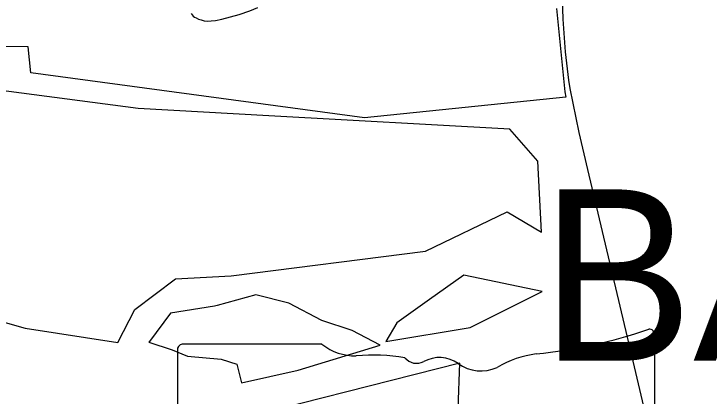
# Model space of a CAD drawing. Extents: x 0 to 34, y 0 to 22.
# Drawn here: x 6.596 to 6.7881, y 16.5531 to 16.6587 of the extents above; entities that cross this region are included whole.
import ezdxf

# ---------------------------------------------------------------- set-up
doc = ezdxf.new("R2010")
doc.units = 0
for name, color, linetype in [('GM_X_City_Street', 7, 'Continuous'), ('GM_X_Corporation', 7, 'Continuous'), ('GM_X_Corporation_Text', 7, 'Continuous'), ('GM_X_County_Road', 7, 'Continuous'), ('GM_X_Minor_River', 7, 'Continuous'), ('GM_X_State_Shield', 7, 'Continuous')]:
    doc.layers.add(name, color=color, linetype=linetype)

msp = doc.modelspace()

# ---------------------------------------------------------------- linework, layer by layer
at = {"layer": 'GM_X_City_Street'}
msp.add_lwpolyline([(6.644984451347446, 16.658779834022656), (6.64523299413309, 16.658397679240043), (6.645571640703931, 16.658068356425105), (6.645935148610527, 16.657788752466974), (6.646326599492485, 16.657546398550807), (6.646972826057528, 16.657241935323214), (6.6477340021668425, 16.656996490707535), (6.6485790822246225, 16.656766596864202), (6.649548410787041, 16.656716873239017), (6.650536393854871, 16.656723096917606), (6.651695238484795, 16.65684426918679), (6.653491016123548, 16.65717980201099), (6.658272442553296, 16.658500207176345), (6.6611555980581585, 16.659497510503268), (6.6634391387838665, 16.660460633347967)], dxfattribs=at)
at = {"layer": 'GM_X_Corporation'}
msp.add_lwpolyline([(6.745955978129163, 16.66017283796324), (6.748177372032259, 16.63716661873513), (6.748478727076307, 16.635662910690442), (6.6928692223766, 16.62997115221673), (6.600676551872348, 16.64235815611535), (6.599949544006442, 16.64957538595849), (6.518730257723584, 16.650759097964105), (6.515701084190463, 16.663344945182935)], dxfattribs=at)
at = {"layer": 'GM_X_County_Road'}
for points in [[(6.749697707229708, 16.638047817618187), (6.749315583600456, 16.64035620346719), (6.748420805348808, 16.648222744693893), (6.747796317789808, 16.657204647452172), (6.7473520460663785, 16.66869378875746)], [(6.7545743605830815, 16.615648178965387), (6.752161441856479, 16.6258689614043), (6.749697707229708, 16.638047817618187)], [(6.771237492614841, 16.545180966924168), (6.765489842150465, 16.56941128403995), (6.7545743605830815, 16.615648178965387)]]:
    msp.add_lwpolyline(points, dxfattribs=at)
at = {"layer": 'GM_X_Minor_River'}
for points in [[(6.666402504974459, 16.63050473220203), (6.630357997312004, 16.6325142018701), (6.5657509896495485, 16.640992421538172), (6.549717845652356, 16.633507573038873), (6.538127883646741, 16.609822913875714), (6.5369867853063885, 16.584156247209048)], [(6.5369867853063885, 16.584156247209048), (6.576983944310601, 16.56597632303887), (6.582731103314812, 16.571446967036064), (6.588652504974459, 16.574825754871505), (6.599092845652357, 16.571893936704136), (6.624739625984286, 16.567895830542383), (6.629373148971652, 16.576988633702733), (6.640658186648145, 16.585462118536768), (6.656071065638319, 16.5862954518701), (6.709759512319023, 16.593114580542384), (6.732286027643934, 16.60397442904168), (6.7417538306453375, 16.59838730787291), (6.740758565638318, 16.617983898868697), (6.733025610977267, 16.626791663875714), (6.666402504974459, 16.63050473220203)], [(6.701757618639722, 16.573362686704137), (6.698745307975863, 16.568132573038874), (6.72209947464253, 16.57206723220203), (6.7419545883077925, 16.58199620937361), (6.720304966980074, 16.58653598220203), (6.710802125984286, 16.57978692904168)], [(6.633491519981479, 16.56820927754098), (6.633300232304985, 16.568019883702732), (6.639751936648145, 16.56587973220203), (6.6439223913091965, 16.564135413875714), (6.6532367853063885, 16.563303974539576), (6.657601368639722, 16.56194033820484), (6.65889492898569, 16.5567954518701), (6.674518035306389, 16.560290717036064), (6.697203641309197, 16.5671553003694), (6.689434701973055, 16.57120738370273), (6.681086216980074, 16.57393370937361), (6.6719924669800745, 16.578756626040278), (6.6628797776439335, 16.581108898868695), (6.652166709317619, 16.57816098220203)], [(6.710802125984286, 16.57978692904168), (6.701757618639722, 16.573362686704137)], [(6.652166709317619, 16.57816098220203), (6.651444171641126, 16.577963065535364), (6.639255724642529, 16.575963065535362), (6.633491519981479, 16.56820927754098)], [(6.651756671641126, 16.543346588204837), (6.655550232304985, 16.54198673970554), (6.664478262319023, 16.540396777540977), (6.673768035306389, 16.53633238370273), (6.683086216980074, 16.536072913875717), (6.690712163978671, 16.538485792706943), (6.700960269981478, 16.53536552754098), (6.71217617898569, 16.534519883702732), (6.723427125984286, 16.538428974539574), (6.71875572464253, 16.549684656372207), (6.719230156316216, 16.562233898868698), (6.650245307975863, 16.54468939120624)]]:
    msp.add_lwpolyline(points, dxfattribs=at)
at = {"layer": 'GM_X_State_Shield'}
for p, q in [((6.773047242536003, 16.517549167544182), (6.773047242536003, 16.569891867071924)), ((6.681119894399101, 16.567412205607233), (6.642511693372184, 16.567412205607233)), ((6.641214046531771, 16.565690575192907), (6.641214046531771, 16.465630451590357))]:
    msp.add_line(p, q, dxfattribs=at)
for centre, radius, start, end in [((6.726086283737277, 16.703828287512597), 0.1398078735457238, 275.8444694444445, 288.9064527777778), ((6.771584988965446, 16.57010894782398), 0.0014676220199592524, 351.8620861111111, 97.738), ((6.642724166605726, 16.565903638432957), 0.001527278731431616, 98.1301027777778, 188.13010277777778), ((6.690314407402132, 16.57902815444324), 0.014813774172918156, 231.61950555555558, 271.11188333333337), ((6.695226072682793, 16.511237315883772), 0.053181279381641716, 80.48669166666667, 94.98826944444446), ((6.743919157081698, 16.536850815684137), 0.028127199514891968, 97.34618055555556, 120.7688527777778), ((6.70729946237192, 16.56642236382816), 0.00427366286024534, 219.79206111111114, 297.1023694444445), ((6.713573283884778, 16.554857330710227), 0.008885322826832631, 54.466683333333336, 119.14113055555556), ((6.7250416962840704, 16.57071973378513), 0.010688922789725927, 233.85620555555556, 294.82819166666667)]:
    msp.add_arc(centre, radius, start, end, dxfattribs=at)

# ---------------------------------------------------------------- texts
at = {"layer": 'GM_X_Corporation_Text'}
msp.add_text('BAY VIEW', height=0.04734848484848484, rotation=1e-05, dxfattribs=at).set_placement((6.741462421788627, 16.562855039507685))

doc.saveas('drawing.dxf')
